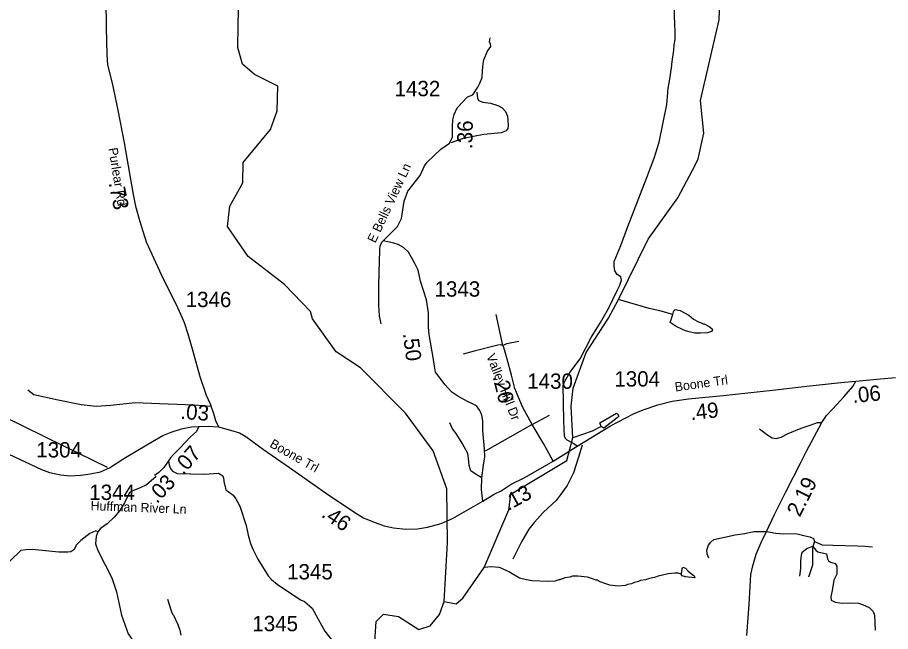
# Model space of a CAD drawing. Extents: x 1248089 to 1457196, y 820910 to 988753.
# Drawn here: x 1324260 to 1331365, y 891116 to 896114 of the extents above; entities that cross this region are included whole.
import ezdxf

# ---------------------------------------------------------------- set-up
doc = ezdxf.new("R2010")
doc.units = 0
for name, color, linetype in [('Exist Hydrographic Creek Single Shore', 7, 'Continuous'), ('Exist Hydrographic Misc Water Feature', 7, 'Continuous'), ('Exist Road Non-System Type 51', 7, 'Continuous'), ('Exist Road Secondary Type 51 Attributed', 7, 'Continuous'), ('Exist Road Secondary Type 51 Label', 7, 'Continuous'), ('Prop GRAU CAT1 Cell', 7, 'Continuous'), ('Prop Lane Lines', 7, 'Continuous')]:
    doc.layers.add(name, color=color, linetype=linetype)

msp = doc.modelspace()

# ---------------------------------------------------------------- linework, layer by layer
at = {"layer": 'Exist Hydrographic Creek Single Shore'}
for points in [[(1327731.4, 891361.4), (1327759.4, 891836.8), (1327753.4, 892276.9), (1327643.3, 892587.6), (1327417.4, 892894.3), (1327050.3, 893262.8), (1326853.3, 893391.4), (1326659.3, 893661.3), (1326644.3, 893720.6), (1326432.3, 893941.6), (1326137.2, 894167.4), (1325968.3, 894413.7), (1325988.3, 894577.5), (1326093.3, 894769.1), (1326097.2, 894933.1), (1326318.5, 895202.4)], [(1326416.1, 889370.9), (1326477.1, 889387), (1326613.5, 889465), (1326717.7, 889583.7), (1326853.3, 889684.2), (1326943.4, 889729.2), (1327062.3, 889841.7), (1327110.4, 890123.1), (1327171.4, 890207.3), (1327221.3, 890229.2), (1327291.4, 890362.4), (1327249.3, 890704.6), (1327164.3, 890992), (1327177.4, 891198.5), (1327237.3, 891256.4), (1327361.4, 891237.5), (1327526.4, 891132.5), (1327618.3, 891163.4), (1327695.3, 891253.8), (1327731.4, 891361.4)]]:
    msp.add_lwpolyline(points, dxfattribs=at)
at = {"layer": 'Exist Hydrographic Misc Water Feature'}
for points in [[(1329776.2, 894917.4), (1329800.4, 894963.9), (1329846.3, 895173), (1329819.4, 895439.5), (1329971.1, 896094), (1329987.3, 896545.7), (1329994.4, 896854.1), (1329821.3, 897291), (1329822.3, 897708), (1329760.3, 897925.8), (1329657.3, 898128.1), (1329678.3, 898337.8), (1329781.3, 898460.5), (1330088.3, 899088)], [(1326056.3, 896048.9), (1326061.7, 896291.8)], [(1326318.5, 895202.4), (1326373.2, 895354.4), (1326378.3, 895554.5), (1326188.3, 895650.3), (1326090.3, 895734.2), (1326052.2, 895869.7), (1326056.3, 896048.9)], [(1328766.4, 892950.7), (1328781.4, 893096.7), (1328888.3, 893386.7), (1329069.4, 893665.4), (1329151.6, 893818), (1329393.4, 894308.9), (1329634.4, 894645.5), (1329776.2, 894917.4)], [(1329591.7, 893696.4), (1329487.7, 893725.6), (1329400.3, 893746.1), (1329151.6, 893818)], [(1329591.7, 893696.4), (1329599.6, 893718.4), (1329599.8, 893726.3), (1329612.1, 893738), (1329651.9, 893728.9), (1329722.8, 893690.9), (1329761.9, 893657.7), (1329801.3, 893636.6), (1329817.2, 893632.1), (1329840.8, 893619.4), (1329848.8, 893619.2), (1329888.3, 893598.1), (1329911.8, 893579.4), (1329915.6, 893571.3), (1329907.1, 893557.6), (1329874.8, 893548.5), (1329818.7, 893544.1), (1329770.7, 893545.5), (1329727, 893554.7), (1329695.2, 893563.6), (1329665.6, 893576.5), (1329620.2, 893599.8), (1329572.4, 893630.8), (1329591.7, 893696.4)], [(1327731.4, 891361.4), (1327830, 891340.2), (1327883.8, 891386.5), (1328058.9, 891636.9), (1328257.4, 892106), (1328273.8, 892235.1), (1328457.7, 892345.3), (1328730.4, 892506.8), (1328777.8, 892693.9), (1328766.4, 892950.7)], [(1329009.8, 892784.2), (1328998.3, 892813.9), (1329134.1, 892894.1), (1329143.9, 892887.8), (1329153.5, 892869.5), (1329139, 892856), (1329032.6, 892771.1), (1329024.7, 892773.3), (1329009.8, 892784.2)], [(1329009.8, 892784.2), (1328935.9, 892745.9), (1328777.8, 892693.9)], [(1329661.7, 891583.5), (1329643.7, 891587.7), (1329635.7, 891590), (1329609.7, 891590.7), (1329555.5, 891584.4), (1329474.9, 891566.6), (1329442.6, 891555.6), (1329402.4, 891548.8), (1329370.1, 891537.7), (1329329.8, 891530.8), (1329313.6, 891523.4), (1329281.4, 891516.3), (1329257.1, 891505), (1329224.9, 891497.9), (1329208.6, 891490.3), (1329144.5, 891484.2), (1329080.7, 891494), (1329049, 891503), (1329001.4, 891520.4), (1328977.7, 891533), (1328969.7, 891533.3), (1328938.2, 891546.2), (1328898.4, 891557.3), (1328818.7, 891567.7), (1328776.7, 891566.8), (1328754.4, 891559.5), (1328714.3, 891552.7), (1328698, 891545.1), (1328690, 891545.4), (1328673.8, 891537.8), (1328665.8, 891538), (1328633.5, 891526.9), (1328569.3, 891522.8), (1328449.4, 891528.3), (1328401.7, 891535.7), (1328346, 891551.4), (1328259.4, 891601.8), (1328196.2, 891631.6), (1328180.3, 891636), (1328116.4, 891641.9), (1328058.9, 891636.9)], [(1329661.7, 891583.5), (1329666, 891601.1), (1329668.7, 891625.1), (1329675.1, 891640.9), (1329696.9, 891632.2), (1329718.2, 891607.6), (1329767.1, 891568.2), (1329772.9, 891552.3), (1329694.9, 891562.3), (1329669.1, 891569.1), (1329661.7, 891583.5)], [(1325481.9, 891378.2), (1325509.3, 891285.4), (1325520.6, 891257.1), (1325528.3, 891248.9), (1325564.1, 891171.9), (1325581, 891127.4), (1325587.8, 891087.2)]]:
    msp.add_lwpolyline(points, dxfattribs=at)
at = {"layer": 'Exist Road Non-System Type 51'}
for p, q in [((1328210.2, 893445.5), (1328154.1, 893695.4)), ((1328448.5, 892799.8), (1328589.1, 892878.2)), ((1328448.5, 892799.8), (1328066.3, 892584.1))]:
    msp.add_line(p, q, dxfattribs=at)
for points in [[(1329542.8, 895406), (1329545.5, 895441.9), (1329548.2, 895463.9), (1329553.3, 895509.6), (1329555.9, 895539.6), (1329562.9, 895581.5), (1329567.5, 895611.4), (1329574.5, 895651.3), (1329584.2, 895723.1), (1329584.4, 895735.1), (1329591.4, 895775), (1329596.2, 895810.9), (1329601.1, 895848.9), (1329604.2, 895890.8), (1329611, 895934.7), (1329612, 895972.7), (1329611, 896010.8), (1329609.7, 896048.8), (1329608.6, 896080.8), (1329607.1, 896106.9), (1329606, 896144.9), (1329606.7, 896178.9), (1329629.9, 896226.3)], [(1327996.8, 895506.9), (1328002.7, 895458.6), (1328011.1, 895438.1), (1328047.4, 895423.6), (1328108.9, 895416.3), (1328169.3, 895398.2), (1328204.4, 895377.6), (1328230.9, 895349.9), (1328246.6, 895311.2), (1328250.2, 895282.2), (1328253.9, 895232.6), (1328251.4, 895209.7), (1328235.7, 895190.3), (1328197.1, 895174.6), (1328055.8, 895162.5), (1327887, 895129.2), (1327786.9, 895094.4)], [(1328815.7, 892623.7), (1328780.1, 892648.9), (1328732.9, 892673.9), (1328721.8, 892685), (1328710.7, 892704.4), (1328705.1, 892835), (1328699.6, 893121), (1328710.7, 893148.7), (1328755.1, 893223.7), (1328838.3, 893334.8), (1328927.1, 893509.7), (1329004.8, 893631.9), (1329068.6, 893745.7), (1329140.7, 893891.8), (1329162.9, 893936.2), (1329174, 893975.1), (1329168.5, 894002.9), (1329140.7, 894022.3), (1329121.3, 894052.8), (1329115.7, 894088.9), (1329115.7, 894127.8), (1329168.5, 894258.3), (1329226.7, 894413.8), (1329381.8, 894811.5), (1329440, 894969.8), (1329481.7, 895100.3), (1329542.8, 895406)], [(1327219.6, 893620.7), (1327214.4, 893648.8), (1327207.1, 893685), (1327201.2, 893771.3), (1327199.8, 893799.4), (1327199.1, 893857.4), (1327200.4, 893911.4), (1327201.7, 893965.4), (1327202.4, 894001.5), (1327203.8, 894059.5), (1327204.9, 894107.5), (1327206, 894151.5), (1327209.1, 894193.4), (1327207.8, 894231.5), (1327210.5, 894253.4), (1327218.8, 894271.3), (1327225.1, 894285), (1327237, 894295.4)], [(1328210.2, 893445.5), (1328242.1, 893459.8), (1328339.2, 893479.2)], [(1325836.1, 892946.9), (1325698.8, 892958.4), (1325416.4, 892969.8), (1325218, 892977.5), (1325019.6, 892954.5), (1324901.3, 892946.9), (1324779.2, 892962.2), (1324592.2, 893000.4), (1324393.8, 893042.4), (1324344.2, 893080.6)], [(1323932.1, 892966.8), (1324149.6, 892867.5), (1324634.2, 892626.9), (1324989, 892455)], [(1328039.2, 892366.4), (1327992.7, 892393.9), (1327948.3, 892424.5), (1327934.4, 892466.1), (1327928.9, 892524.4), (1327923.3, 892566.1), (1327878.9, 892649.4), (1327829, 892727.1), (1327801.2, 892766), (1327777.4, 892813.8)], [(1330298.7, 892765.9), (1330365.3, 892713.2), (1330401.4, 892693.7), (1330434.7, 892688.2), (1330473.5, 892699.3), (1330531.8, 892727.1), (1330637.3, 892771.5), (1330717.7, 892799.3), (1330770.4, 892818.7), (1330806.6, 892816.5)], [(1328856.2, 892633.7), (1328825.7, 892534.4), (1328783.7, 892408.4), (1328734.1, 892305.3), (1328676.8, 892225.1), (1328642.5, 892183.1), (1328539.5, 892087.6), (1328463.2, 892003.6), (1328421.2, 891950.1), (1328360.1, 891847), (1328291.5, 891705.7)], [(1325389.7, 892378.6), (1325309.6, 892309.9), (1325252.3, 892283.1), (1325202.7, 892264.1), (1325172.2, 892248.8), (1325130.2, 892164.8), (1325092.1, 892099.8), (1325046.3, 892046.4), (1324989, 891992.9), (1324935.6, 891954.7), (1324912.7, 891928)], [(1324912.7, 891928), (1324897.5, 891936.8), (1324847.8, 891913.9), (1324775.4, 891856.6), (1324741, 891822.2), (1324718.1, 891780.2), (1324695.2, 891764.9), (1324668.5, 891761.1), (1324596, 891761.1), (1324378.5, 891784), (1324328.9, 891780.2), (1324287, 891776.4), (1324126.7, 891619.8), (1323970.3, 891497.6), (1323913, 891425)], [(1324912.7, 891928), (1324901.3, 891889.8), (1324893.7, 891828.7), (1324912.7, 891775.2), (1325027.2, 891553.7), (1325065.4, 891439.1), (1325107.3, 891249.3), (1325160.7, 891096.6), (1325252.3, 890966.7), (1325321, 890886.5)], [(1329885.7, 891712.8), (1329871.9, 891748.9), (1329869.1, 891779.5), (1329883, 891818.4), (1329902.4, 891843.4), (1329927.3, 891865.6), (1330099.4, 891901.7), (1330177.1, 891912.8), (1330254.8, 891929.4), (1330288.1, 891929.4), (1330356.1, 891930.3)], [(1330356.1, 891930.3), (1330432.4, 891915.6), (1330490.6, 891910), (1330593.3, 891912.8), (1330659.9, 891898.9), (1330707.1, 891887.8), (1330737.6, 891873.9), (1330745.9, 891848.9)], [(1330745.9, 891848.9), (1330732, 891807.3), (1330729.3, 891782.3), (1330729.3, 891721.2), (1330729.3, 891657.3), (1330696, 891557.3)], [(1330745.9, 891848.9), (1330807, 891821.1), (1330895.8, 891818.4), (1331092.8, 891812.8), (1331159.4, 891810), (1331217.6, 891804.5)], [(1330732, 891807.3), (1330684.9, 891790.6), (1330643.2, 891757.3), (1330637.7, 891737.8), (1330632.1, 891690.6), (1330632.1, 891629.5), (1330623.8, 891565.7)], [(1330732, 891807.3), (1330757, 891779.5), (1330773.7, 891765.6), (1330807, 891757.3), (1330843, 891748.9), (1330851.4, 891707.3), (1330859.7, 891690.6), (1330876.3, 891679.5), (1330915.2, 891668.4), (1330926.3, 891649), (1330926.3, 891624), (1330926.3, 891582.3), (1330904.1, 891535.1), (1330890.2, 891449), (1330879.1, 891401.8), (1330881.9, 891371.3), (1330915.2, 891354.6), (1330970.7, 891346.3), (1331034.5, 891349.1), (1331103.9, 891346.3), (1331137.2, 891335.2), (1331189.9, 891310.2), (1331223.2, 891279.7), (1331234.3, 891249.1), (1331239.8, 891126.9)]]:
    msp.add_lwpolyline(points, dxfattribs=at)
at = {"layer": 'Exist Road Secondary Type 51 Attributed'}
for points in [[(1324979.8, 896262.8), (1324981.8, 896031.3), (1324986, 895812.3), (1324992.2, 895728.8), (1325029.4, 895580.1), (1325076.9, 895361), (1325128.5, 895094.5), (1325161.4, 894905.8), (1325200.7, 894672.4), (1325219.2, 894579.4), (1325254.3, 894453.3), (1325308, 894288), (1325446.2, 893987.2), (1325547.3, 893782.6), (1325588.3, 893695), (1325617.2, 893631), (1325646.1, 893538), (1325685.4, 893397.5), (1325743.2, 893192.9), (1325796.6, 893038.8), (1325827.6, 892968.6), (1325854.4, 892890.1), (1325871, 892834.3), (1325895.7, 892782.6)], [(1327237, 894295.4), (1327353.2, 894412.9), (1327385.1, 894478.5), (1327405.8, 894618.6), (1327436.9, 894701.5), (1327535.4, 894828.6), (1327573.1, 894907.4), (1327594.8, 894936.4), (1327704.7, 895041.2), (1327775.9, 895090.6), (1327798.9, 895138.9), (1327800.1, 895176.4), (1327798.9, 895225.9), (1327801.3, 895281.5), (1327814.6, 895325), (1327837.5, 895378.2), (1327922, 895467.6), (1327964.2, 895484.3), (1328007.2, 895545.7), (1328021.3, 895579.8), (1328041.2, 895625.6), (1328044.7, 895680.8), (1328048.3, 895736), (1328055.3, 895768.9), (1328084.7, 895839.4), (1328110.5, 895877), (1328109.3, 895897), (1328102.3, 895917), (1328105.8, 895948.7)], [(1328045.8, 892177.5), (1328036.4, 892271.1), (1328039.2, 892366.4), (1328051.6, 892471.4), (1328062.6, 892537.7), (1328059.9, 892604.1), (1328046.1, 892752.6), (1328047.5, 892831.3), (1328039.2, 892878.3), (1328022.7, 892915.6), (1327995.1, 892954.3), (1327962.1, 892970.3), (1327922.1, 892989.6), (1327843.4, 893032.4), (1327795.1, 893065.6), (1327739.9, 893123.6), (1327695.7, 893181.6), (1327662.6, 893227.2), (1327652.9, 893276.9), (1327646, 893330.8), (1327608.9, 893534.4), (1327604.8, 893592.4), (1327603.4, 893653.2), (1327604.8, 893711.2), (1327588.2, 893814.8), (1327538.9, 893967), (1327519.6, 894056.8), (1327494.7, 894112.1), (1327467.1, 894161.8), (1327442.3, 894204.6), (1327402.2, 894240.6), (1327358.1, 894265.4), (1327323.5, 894276.5), (1327286.3, 894284.8), (1327237, 894295.4)], [(1328619.6, 892503.9), (1328552.9, 892621.2), (1328539.7, 892646.5), (1328448.5, 892799.8), (1328368.5, 892944.9), (1328308.2, 893093.2), (1328280.6, 893203.7), (1328244.8, 893333.6), (1328218.5, 893428.9), (1328210.2, 893445.5), (1328190.9, 893449.6), (1328167.5, 893446.9), (1327977, 893397.1), (1327887.7, 893374.8)], [(1331081.4, 893152.5), (1331282.7, 893172.4), (1331405.6, 893184.8)], [(1328619.6, 892503.9), (1328815.7, 892623.7), (1329086.2, 892791.1), (1329272, 892888.2), (1329350.4, 892919.2), (1329471.6, 892962), (1329587.2, 892991), (1329721.4, 893009.6), (1330002.2, 893038.5), (1330402.8, 893079.8), (1330684.7, 893112.7), (1330959.3, 893143.7), (1331081.4, 893152.5)], [(1330195.3, 891083.1), (1330212.8, 891336.6), (1330228.6, 891581.1), (1330243, 891649.7), (1330270.1, 891745.3), (1330311.5, 891841), (1330356.1, 891930.3), (1330421.2, 892067.9), (1330513.6, 892254.4), (1330631.5, 892487.2), (1330680.7, 892585.3), (1330806.6, 892816.5), (1330844.5, 892873.2), (1330893.9, 892927.4), (1330984.7, 893026.2), (1331056.4, 893109.1), (1331081.4, 893152.5)], [(1324037.7, 892631.9), (1324093.8, 892604.3), (1324454.7, 892433.5), (1324519.6, 892410), (1324613.4, 892392.1), (1324686.6, 892383.8), (1324776.3, 892387.9), (1324850.3, 892398.9), (1324934.5, 892416.9), (1325009, 892447.3), (1325125, 892523.3), (1325239.5, 892592.3), (1325359.6, 892661.4), (1325442, 892712.1), (1325511.1, 892739.7), (1325593.9, 892764.6), (1325676.7, 892781.1), (1325736.1, 892783.9)], [(1325736.1, 892783.9), (1325715.9, 892744.3), (1325667.5, 892699.5), (1325620.9, 892652.8), (1325579.6, 892606.2), (1325545.6, 892572.1), (1325529.5, 892557.8), (1325504.4, 892530.9), (1325489, 892505.7)], [(1325736.1, 892783.9), (1325811.1, 892788.8), (1325895.7, 892782.6)], [(1325895.7, 892782.6), (1325992.9, 892755.9), (1326065.2, 892733.2), (1326118.8, 892702.2), (1326261.3, 892598.9), (1326474, 892452.2), (1326773.3, 892239.4), (1326996, 892089), (1327076.5, 892041.5), (1327148.8, 892010.5), (1327243.7, 891975.3), (1327320.1, 891960.9), (1327419.2, 891950.5), (1327514.2, 891952.6), (1327596.8, 891965), (1327708.3, 891996), (1327801.2, 892037.3), (1328045.8, 892177.5)], [(1325489, 892505.7), (1325450, 892452.2), (1325410.9, 892411), (1325373.9, 892386.4)], [(1325489, 892505.7), (1325495, 892470.5), (1325505.3, 892443.8), (1325521.8, 892421.1), (1325558.8, 892403.6), (1325781.8, 892397.4), (1325896.7, 892404.9), (1325930.4, 892383.6), (1325935.4, 892363.6), (1325941.6, 892322.4), (1325950.4, 892297.4), (1325956.6, 892269.9), (1326014.1, 892224.9), (1326036, 892196.8), (1326068.5, 892135.6), (1326119.7, 891978.1), (1326137.2, 891899.3), (1326157.2, 891831.8), (1326175.9, 891786.8), (1326214.6, 891704.3), (1326300.6, 891570.4), (1326325.6, 891540.4), (1326373.1, 891501.7), (1326561.6, 891373), (1326595.4, 891360.5), (1326657.8, 891305.5), (1326721.5, 891193), (1326759.6, 891118.9), (1326845.8, 891011.4)], [(1328045.8, 892177.5), (1328139.8, 892232.9), (1328194.8, 892262.5), (1328278.2, 892315.7), (1328388.9, 892369.9), (1328619.6, 892503.9)]]:
    msp.add_lwpolyline(points, dxfattribs=at)

# ---------------------------------------------------------------- texts
at = {"layer": 'Exist Road Secondary Type 51 Label'}
for s, rotation, p in [('Purlear Rd', 279.13161, (1324999.6, 895048.5)), ('E Bells View Ln', 65.02289, (1327172, 894273.5)), ('Valley Hill Dr', 291.69636, (1328073.2, 893359.4)), ('Boone Trl', 8.03216, (1329614.3, 893069)), ('Boone Trl', 330.53441, (1326306.2, 892622.4)), ('Huffman River Ln', 357.812, (1324853.9, 892103.7))]:
    msp.add_text(s, height=75, rotation=rotation, dxfattribs=at).set_placement(p)
at = {"layer": 'Prop GRAU CAT1 Cell'}
for s, rotation, p in [('.36', 88.97774, (1327961.6, 895042.7)), ('.73', 281.30109, (1325001.2, 894767.5)), ('.50', 277.29951, (1327395.8, 893540.9)), ('.26', 284.02534, (1328125.4, 893189.7)), ('.06', 5.63896, (1331059.3, 892975.3)), ('.03', 355.81158, (1325582.1, 892847.4)), ('.49', 5.88216, (1329739.9, 892836.3)), ('.07', 48.52615, (1325608.3, 892385.3)), ('.03', 46.49183, (1325394.2, 892152.1)), ('2.19', 63.35723, (1330625.3, 892041.6)), ('.13', 28.97053, (1328253.3, 892095.7)), ('.46', 325.96796, (1326725.1, 892054.1))]:
    msp.add_text(s, height=125, rotation=rotation, dxfattribs=at).set_placement(p)
at = {"layer": 'Prop Lane Lines'}
for s, p in [('1432', (1327328.5, 895473.3)), ('1343', (1327653.7, 893841.7)), ('1346', (1325628.6, 893756.5)), ('1304', (1329116.9, 893110.1)), ('1430', (1328408, 893091.5)), ('1304', (1324412.6, 892532.7)), ('1344', (1324843.7, 892186.6)), ('1345', (1326453.9, 891540.1)), ('1345', (1326170.8, 891118.6))]:
    msp.add_text(s, height=125, dxfattribs=at).set_placement(p)

doc.saveas('drawing.dxf')
